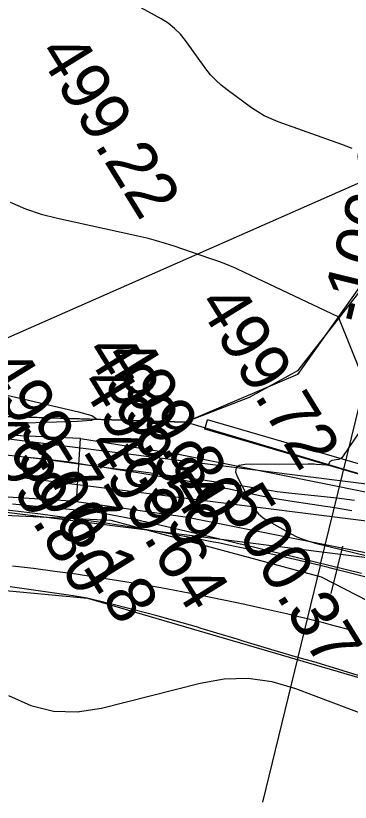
# Model space of a CAD drawing. Extents: x -636600 to -628587, y -1090963 to -1085869.
# Drawn here: x -629551.74 to -629537.99, y -1086033.04 to -1086000.75 of the extents above; entities that cross this region are included whole.
import ezdxf

# ---------------------------------------------------------------- set-up
doc = ezdxf.new("R2010")
doc.units = 0
for name, color, linetype in [('01_OBVOD PÚ', 7, 'Continuous'), ('01_PARCELY_NÁVRH_PC', 7, 'Continuous'), ('07_OCH_P A POPISY TI', 7, 'Continuous'), ('07_VODOVOD', 7, 'Continuous'), ('23', 7, 'Continuous'), ('34', 7, 'Continuous'), ('37', 7, 'Continuous'), ('40', 7, 'Continuous'), ('42', 7, 'Continuous'), ('Ex_Major Contours', 7, 'Continuous'), ('Ex_Minor Contours', 7, 'Continuous'), ('HEKTOMETRY20', 7, 'Continuous'), ('HL_BODY', 7, 'Continuous'), ('koty_vše', 7, 'Continuous'), ('POLOMERY', 7, 'Continuous'), ('situace_osa', 7, 'Continuous'), ('situace_těleso', 7, 'Continuous'), ('situace_vozovka', 7, 'Continuous')]:
    doc.layers.add(name, color=color, linetype=linetype)

msp = doc.modelspace()

# ---------------------------------------------------------------- linework, layer by layer
at = {"layer": '01_OBVOD PÚ'}
msp.add_lwpolyline([(-629533.703, -1085975.182), (-629533.294, -1085981.817), (-629532.34, -1085996.204), (-629533.248, -1086002.23), (-629533.911, -1086006.637), (-629535.756, -1086009.681), (-629540.156, -1086015.326), (-629542.145, -1086016.425), (-629544.766, -1086017.434), (-629558.267, -1086017.006), (-629567.574, -1086017.408), (-629580.917, -1086018.681), (-629582.731, -1086018.884), (-629590.844, -1086019.794), (-629610.394, -1086020.247)], dxfattribs=at)
at = {"layer": '01_PARCELY_NÁVRH_PC'}
for points in [[(-629374.979, -1085991.926), (-629422.843, -1085996.437), (-629453.759, -1086001.02), (-629458.253, -1086001.528), (-629464.382, -1086001.824), (-629476.172, -1086003.383), (-629483.975, -1086005.289), (-629497.507, -1086010.194), (-629505.374, -1086013.443), (-629522.762, -1086020.801), (-629530.738, -1086019.287), (-629533.855, -1086020.672), (-629544.766, -1086017.434), (-629558.267, -1086017.006), (-629567.574, -1086017.408), (-629580.917, -1086018.681), (-629582.731, -1086018.884), (-629590.844, -1086019.794), (-629610.394, -1086020.247)], [(-629607.881, -1086026.016), (-629588.058, -1086025.812), (-629568.117, -1086022.847), (-629548.792, -1086024.663), (-629529.408, -1086030.317), (-629519.006, -1086026.485), (-629515.465, -1086024.839), (-629491.068, -1086013.498), (-629474.481, -1086009.059), (-629460.61, -1086007.881), (-629418.39, -1086001.361), (-629366.645, -1085996.815)]]:
    msp.add_lwpolyline(points, dxfattribs=at)
at = {"layer": '07_OCH_P A POPISY TI'}
for points in [[(-629460.931, -1086004.651), (-629481.253, -1086007.545), (-629492.295, -1086010.469), (-629520.843, -1086022.23), (-629525.775, -1086024.452), (-629555.605, -1086020.707)], [(-629523.036, -1086019.927), (-629526.239, -1086021.371), (-629553.442, -1086017.955)]]:
    msp.add_lwpolyline(points, dxfattribs=at)
at = {"layer": '07_VODOVOD'}
msp.add_lwpolyline([(-629461.154, -1086003.168), (-629481.552, -1086006.072), (-629492.775, -1086009.045), (-629521.437, -1086020.852), (-629526.007, -1086022.912), (-629555.418, -1086019.219)], dxfattribs=at)
at = {"layer": '23'}
for p, q in [((-629533.911, -1086006.637), (-629540.156, -1086015.479)), ((-629540.156, -1086015.479), (-629544.783, -1086017.444)), ((-629544.783, -1086017.444), (-629558.278, -1086017.025)), ((-629543.963, -1086017.725), (-629543.851, -1086017.341)), ((-629533.884, -1086020.247), (-629543.851, -1086017.341)), ((-629533.855, -1086020.672), (-629543.963, -1086017.725))]:
    msp.add_line(p, q, dxfattribs=at)
at = {"layer": '34'}
msp.add_line((-629559.58, -1086017.276), (-629533.512, -1086005.779), dxfattribs=at)
at = {"layer": '37'}
for p, q in [((-629549.071, -1086018.095), (-629558.297, -1086017.718)), ((-629549.242, -1086020.692), (-629549.071, -1086018.095)), ((-629549.242, -1086020.692), (-629554.345, -1086020.366))]:
    msp.add_line(p, q, dxfattribs=at)
at = {"layer": '40'}
for p, q in [((-629549.071, -1086018.095), (-629544.984, -1086018.756)), ((-629544.984, -1086018.756), (-629533.839, -1086021.003)), ((-629549.242, -1086020.692), (-629544.685, -1086021.333)), ((-629544.685, -1086021.333), (-629529.15, -1086024.407))]:
    msp.add_line(p, q, dxfattribs=at)
at = {"layer": '42'}
for p, q in [((-629547.82, -1086021.471), (-629561.152, -1086020.822)), ((-629539.178, -1086023.796), (-629547.82, -1086021.471)), ((-629530.692, -1086028.133), (-629539.178, -1086023.796))]:
    msp.add_line(p, q, dxfattribs=at)
at = {"layer": 'Ex_Major Contours'}
for points in [[(-629557.039, -1086015.169), (-629549.161, -1086017.007), (-629548.607, -1086017.162), (-629548.428, -1086017.28), (-629548.626, -1086017.36), (-629549.201, -1086017.403), (-629552.649, -1086017.512)], [(-629551.87, -1086020.789), (-629551.448, -1086020.826), (-629551.026, -1086020.865), (-629548.929, -1086021.062), (-629548.711, -1086021.084), (-629548.495, -1086021.112), (-629548.279, -1086021.145), (-629548.064, -1086021.183), (-629547.205, -1086021.345), (-629546.99, -1086021.386), (-629546.776, -1086021.43), (-629546.562, -1086021.476), (-629546.349, -1086021.525), (-629543.171, -1086022.267), (-629542.57, -1086022.408), (-629541.97, -1086022.551), (-629541.37, -1086022.694), (-629540.77, -1086022.84), (-629537.537, -1086023.627)]]:
    msp.add_lwpolyline(points, dxfattribs=at)
at = {"layer": 'Ex_Minor Contours'}
for points in [[(-629537.921, -1086006.201), (-629538.337, -1086006.035), (-629538.758, -1086005.88), (-629540.957, -1086005.099), (-629541.245, -1086004.985), (-629541.523, -1086004.852), (-629541.79, -1086004.698), (-629542.046, -1086004.525), (-629543.052, -1086003.794), (-629543.295, -1086003.602), (-629543.521, -1086003.394), (-629543.729, -1086003.167), (-629543.919, -1086002.924), (-629544.757, -1086001.764), (-629544.97, -1086001.5), (-629545.207, -1086001.265), (-629545.469, -1086001.057), (-629545.756, -1086000.877), (-629550.591, -1085998.198)], [(-629551.965, -1086008.406), (-629551.334, -1086008.671), (-629550.685, -1086008.89), (-629550.018, -1086009.061), (-629546.719, -1086009.782), (-629546.343, -1086009.869), (-629545.971, -1086009.968), (-629545.601, -1086010.077), (-629545.234, -1086010.196), (-629543.773, -1086010.695), (-629543.41, -1086010.825), (-629543.051, -1086010.965), (-629542.696, -1086011.115), (-629542.345, -1086011.276), (-629538.499, -1086013.098), (-629538.49, -1086013.103), (-629538.483, -1086013.109), (-629538.477, -1086013.116), (-629538.473, -1086013.125), (-629538.454, -1086013.173), (-629538.443, -1086013.201), (-629537.12, -1086016.498)], [(-629537.558, -1086017.745), (-629538.312, -1086018.849), (-629538.345, -1086018.889), (-629538.385, -1086018.921), (-629538.43, -1086018.944), (-629538.48, -1086018.958), (-629538.749, -1086019.007), (-629538.773, -1086019.014), (-629538.795, -1086019.026), (-629538.813, -1086019.042), (-629538.828, -1086019.062), (-629538.882, -1086019.153), (-629538.897, -1086019.173), (-629538.916, -1086019.186), (-629538.937, -1086019.194), (-629538.962, -1086019.195), (-629539.398, -1086019.163), (-629539.48, -1086019.157), (-629539.562, -1086019.154), (-629539.643, -1086019.152), (-629539.725, -1086019.152), (-629542.312, -1086019.172), (-629542.55, -1086019.207), (-629542.682, -1086019.305), (-629542.707, -1086019.468), (-629542.626, -1086019.694), (-629542.065, -1086020.774), (-629541.929, -1086020.997), (-629541.765, -1086021.192), (-629541.573, -1086021.36), (-629541.354, -1086021.501), (-629540.423, -1086022.013), (-629540.187, -1086022.132), (-629539.944, -1086022.236), (-629539.696, -1086022.323), (-629539.441, -1086022.394), (-629532.469, -1086024.091)], [(-629552.037, -1086028.653), (-629551.12, -1086029.069), (-629550.177, -1086029.293), (-629549.209, -1086029.326), (-629548.214, -1086029.167), (-629544.164, -1086028.143), (-629543.172, -1086027.968), (-629542.188, -1086027.946), (-629541.213, -1086028.077), (-629540.247, -1086028.362), (-629535.888, -1086030.001)]]:
    msp.add_lwpolyline(points, dxfattribs=at)
at = {"layer": 'HEKTOMETRY20'}
msp.add_lwpolyline([(-629538.781, -1086024.462), (-629538.293, -1086022.523)], dxfattribs=at)
at = {"layer": 'HL_BODY'}
msp.add_lwpolyline([(-629539.223, -1086023.322), (-629541.6, -1086033.035)], dxfattribs=at)
at = {"layer": 'POLOMERY'}
msp.add_lwpolyline([(-629539.223, -1086023.322), (-629536.845, -1086013.609)], dxfattribs=at)
at = {"layer": 'situace_osa'}
msp.add_lwpolyline([(-629537.284, -1086023.814), (-629538.252, -1086023.564), (-629538.537, -1086023.492), (-629539.223, -1086023.322), (-629540.098, -1086023.112), (-629540.975, -1086022.91), (-629541.55, -1086022.782), (-629541.853, -1086022.716), (-629542.734, -1086022.529), (-629543.414, -1086022.391), (-629543.616, -1086022.351), (-629544.5, -1086022.181), (-629545.385, -1086022.018), (-629546.271, -1086021.864), (-629547.159, -1086021.717), (-629548.048, -1086021.579), (-629548.34, -1086021.535), (-629548.939, -1086021.448), (-629549.83, -1086021.326), (-629550.723, -1086021.211), (-629551.616, -1086021.105), (-629552.511, -1086021.006)], dxfattribs=at)
at = {"layer": 'situace_těleso'}
for points in [[(-629552.274, -1086018.755), (-629551.359, -1086018.855), (-629550.443, -1086018.949), (-629549.529, -1086019.059), (-629548.62, -1086019.204), (-629548.008, -1086019.297), (-629547.708, -1086019.328), (-629546.792, -1086019.427), (-629545.878, -1086019.546), (-629544.966, -1086019.679), (-629544.052, -1086019.805), (-629543.139, -1086019.937), (-629542.93, -1086019.969), (-629542.227, -1086020.078), (-629541.315, -1086020.228), (-629541.001, -1086020.282), (-629540.394, -1086020.34), (-629539.468, -1086020.436), (-629538.542, -1086020.541), (-629537.816, -1086020.629)], [(-629537.348, -1086027.927), (-629538.285, -1086027.638), (-629539.217, -1086027.357), (-629539.49, -1086027.277), (-629540.144, -1086027.086), (-629540.977, -1086026.851), (-629541.809, -1086026.605), (-629542.352, -1086026.432), (-629542.638, -1086026.342), (-629543.47, -1086026.087), (-629544.114, -1086025.895), (-629544.305, -1086025.839), (-629545.143, -1086025.6), (-629545.984, -1086025.369), (-629546.828, -1086025.146), (-629547.675, -1086024.93), (-629548.524, -1086024.723), (-629548.803, -1086024.66), (-629549.381, -1086024.566), (-629550.243, -1086024.433), (-629551.106, -1086024.308), (-629551.97, -1086024.192)]]:
    msp.add_lwpolyline(points, dxfattribs=at)
at = {"layer": 'situace_vozovka'}
for points in [[(-629537.927, -1086021.07), (-629538.642, -1086020.951), (-629539.555, -1086020.806), (-629540.469, -1086020.669), (-629541.068, -1086020.584), (-629541.378, -1086020.517), (-629542.278, -1086020.326), (-629542.973, -1086020.185), (-629543.18, -1086020.144), (-629544.083, -1086019.969), (-629544.988, -1086019.803), (-629545.895, -1086019.645), (-629546.803, -1086019.495), (-629547.712, -1086019.354), (-629548.01, -1086019.309), (-629548.622, -1086019.22), (-629549.534, -1086019.095), (-629550.447, -1086018.978), (-629551.36, -1086018.869), (-629552.275, -1086018.769)], [(-629537.854, -1086025.991), (-629538.807, -1086025.745), (-629539.086, -1086025.674), (-629539.758, -1086025.508), (-629540.613, -1086025.302), (-629541.47, -1086025.105), (-629542.033, -1086024.979), (-629542.329, -1086024.915), (-629543.19, -1086024.733), (-629543.855, -1086024.598), (-629544.052, -1086024.558), (-629544.916, -1086024.392), (-629545.781, -1086024.233), (-629546.648, -1086024.082), (-629547.515, -1086023.939), (-629548.385, -1086023.803), (-629548.669, -1086023.761), (-629549.255, -1086023.676), (-629550.127, -1086023.556), (-629550.999, -1086023.444), (-629551.873, -1086023.34)]]:
    msp.add_lwpolyline(points, dxfattribs=at)

# ---------------------------------------------------------------- texts
at = {"layer": 'koty_vše'}
for s, p in [('499.22', (-629550.869, -1086002.266)), ('499.72', (-629544.307, -1086012.565)), ('499.94', (-629548.939, -1086014.524)), ('499.80', (-629548.16, -1086014.737)), ('499.77', (-629553.223, -1086015.181)), ('499.59', (-629549.14, -1086015.835)), ('499.80', (-629553.438, -1086017.705)), ('500.18', (-629551.756, -1086018.906)), ('499.64', (-629548.865, -1086018.372)), ('500.37', (-629543.412, -1086020.748))]:
    msp.add_text(s, height=2, rotation=301.7087, dxfattribs=at).set_placement(p)
at = {"layer": 'POLOMERY'}
msp.add_text('-100,00', height=2, rotation=76.2462, dxfattribs=at).set_placement((-629537.331, -1086013.49))

doc.saveas('drawing.dxf')
